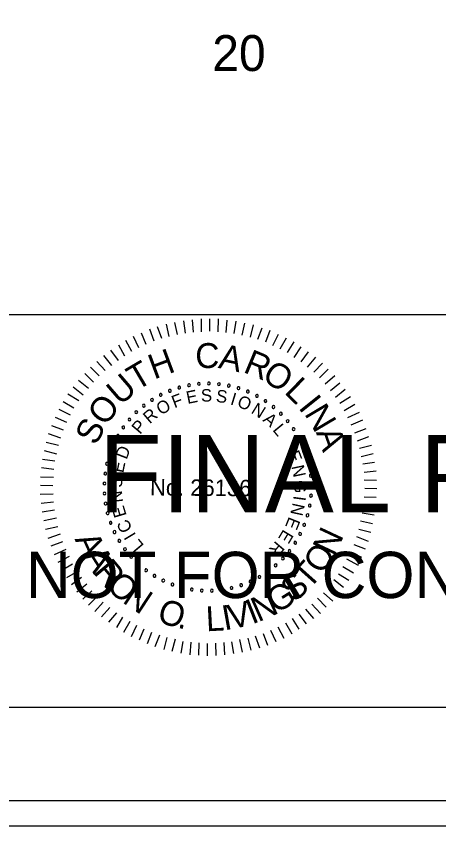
# Model space of a CAD drawing. Extents: x 967 to 1623, y 964 to 7064.
# Drawn here: x 1170.47 to 1189.3, y 4603.72 to 4639.77 of the extents above; entities that cross this region are included whole.
import ezdxf

# ---------------------------------------------------------------- set-up
doc = ezdxf.new("R2010")
doc.units = 0
for name, color, linetype in [('RD_SHT_Bndy', 7, 'Continuous'), ('RD_SHT_IplotShp', 7, 'Continuous'), ('RD_SHT_Misc1', 7, 'Continuous'), ('RD_SHT_Misc2', 7, 'Continuous'), ('RD_SHT_TX', 7, 'Continuous'), ('RD_Sketch1', 7, 'Continuous')]:
    doc.layers.add(name, color=color, linetype=linetype)

msp = doc.modelspace()

# ---------------------------------------------------------------- linework, layer by layer
at = {"layer": 'RD_SHT_Bndy'}
for p, q in [((996.114, 4626.486), (1323.886, 4626.486)), ((1323.886, 4608.983), (996.114, 4608.983))]:
    msp.add_line(p, q, dxfattribs=at)
at = {"layer": 'RD_SHT_IplotShp'}
for points in [[(967.409, 4603.72), (1326.285, 4603.72), (1326.285, 4823.72), (967.409, 4823.72)], [(988.525, 4604.84), (1326.285, 4604.84), (1326.285, 4822.6), (988.525, 4822.6)]]:
    msp.add_lwpolyline(points, close=True, dxfattribs=at)
at = {"layer": 'RD_SHT_Misc1'}
for p, q in [((1177.287, 4625.508), (1177.169, 4626.054)), ((1177.657, 4625.597), (1177.53, 4626.128)), ((1178.01, 4625.663), (1177.93, 4626.209)), ((1178.364, 4625.699), (1178.33, 4626.244)), ((1178.717, 4625.719), (1178.722, 4626.295)), ((1179.093, 4625.739), (1179.098, 4626.292)), ((1179.469, 4625.713), (1179.489, 4626.288)), ((1179.829, 4625.687), (1179.872, 4626.231)), ((1180.174, 4625.646), (1180.271, 4626.19)), ((1180.535, 4625.573), (1180.662, 4626.102)), ((1180.902, 4625.478), (1181.045, 4626.022)), ((1176.264, 4625.156), (1176.053, 4625.657)), ((1176.61, 4625.306), (1176.423, 4625.83)), ((1176.964, 4625.419), (1176.769, 4625.935)), ((1181.231, 4625.384), (1181.428, 4625.896)), ((1181.584, 4625.265), (1181.78, 4625.786)), ((1181.905, 4625.109), (1182.154, 4625.606)), ((1175.624, 4624.846), (1175.352, 4625.332)), ((1175.933, 4625.005), (1175.699, 4625.506)), ((1182.226, 4624.953), (1182.506, 4625.45)), ((1182.562, 4624.789), (1182.85, 4625.27)), ((1175.03, 4624.445), (1174.681, 4624.9)), ((1175.308, 4624.634), (1175.036, 4625.12)), ((1182.86, 4624.572), (1183.163, 4625.053)), ((1174.729, 4624.217), (1174.372, 4624.665)), ((1183.158, 4624.378), (1183.484, 4624.828)), ((1183.447, 4624.145), (1183.811, 4624.587)), ((1174.435, 4623.997), (1174.062, 4624.399)), ((1183.729, 4623.92), (1184.116, 4624.316)), ((1173.909, 4623.479), (1173.52, 4623.858)), ((1174.172, 4623.753), (1173.776, 4624.148)), ((1183.98, 4623.672), (1184.368, 4624.061)), ((1173.684, 4623.197), (1173.242, 4623.546)), ((1184.232, 4623.394), (1184.657, 4623.767)), ((1184.475, 4623.108), (1184.892, 4623.45)), ((1173.451, 4622.9), (1173.009, 4623.256)), ((1184.687, 4622.807), (1185.128, 4623.156)), ((1173.257, 4622.64), (1172.776, 4622.936)), ((1184.885, 4622.544), (1185.355, 4622.832)), ((1173.039, 4622.312), (1172.559, 4622.6)), ((1185.081, 4622.213), (1185.56, 4622.493)), ((1172.883, 4622.006), (1172.379, 4622.256)), ((1185.24, 4621.904), (1185.756, 4622.145)), ((1172.727, 4621.677), (1172.215, 4621.904)), ((1185.399, 4621.573), (1185.907, 4621.791)), ((1172.571, 4621.333), (1172.051, 4621.53)), ((1185.549, 4621.226), (1186.057, 4621.414)), ((1172.461, 4620.974), (1171.91, 4621.178)), ((1185.669, 4620.865), (1186.185, 4621.06)), ((1172.351, 4620.652), (1171.807, 4620.787)), ((1185.759, 4620.541), (1186.297, 4620.667)), ((1172.286, 4620.276), (1171.727, 4620.419)), ((1185.832, 4620.165), (1186.371, 4620.298)), ((1172.191, 4619.955), (1171.647, 4620.029)), ((1185.906, 4619.842), (1186.436, 4619.906)), ((1172.15, 4619.587), (1171.598, 4619.653)), ((1185.964, 4619.473), (1186.51, 4619.53)), ((1172.124, 4619.234), (1171.548, 4619.239)), ((1185.977, 4619.12), (1186.514, 4619.115)), ((1172.105, 4618.866), (1171.545, 4618.871)), ((1185.997, 4618.751), (1186.542, 4618.747)), ((1172.118, 4618.482), (1171.542, 4618.471)), ((1172.138, 4618.136), (1171.585, 4618.072)), ((1185.971, 4618.368), (1186.508, 4618.348)), ((1172.173, 4617.768), (1171.627, 4617.688)), ((1185.952, 4618.022), (1186.497, 4617.949)), ((1172.262, 4617.414), (1171.701, 4617.296)), ((1185.888, 4617.655), (1186.417, 4617.566)), ((1172.321, 4617.037), (1171.774, 4616.911)), ((1185.808, 4617.302), (1186.345, 4617.175)), ((1172.425, 4616.707), (1171.871, 4616.519)), ((1185.634, 4616.597), (1186.146, 4616.401)), ((1185.729, 4616.926), (1186.265, 4616.792)), ((1172.53, 4616.36), (1172.007, 4616.173)), ((1185.508, 4616.253), (1186.013, 4616.057)), ((1172.681, 4616.029), (1172.165, 4615.788)), ((1185.352, 4615.924), (1185.857, 4615.675)), ((1172.831, 4615.705), (1172.323, 4615.441)), ((1185.188, 4615.603), (1185.7, 4615.33)), ((1172.982, 4615.374), (1172.497, 4615.094)), ((1185.024, 4615.274), (1185.498, 4614.987)), ((1173.194, 4615.042), (1172.709, 4614.762)), ((1184.822, 4614.946), (1185.288, 4614.658)), ((1173.384, 4614.78), (1172.936, 4614.453)), ((1173.612, 4614.478), (1173.164, 4614.129)), ((1184.62, 4614.687), (1185.055, 4614.353)), ((1173.832, 4614.177), (1173.437, 4613.812)), ((1184.155, 4614.092), (1184.574, 4613.72)), ((1184.403, 4614.389), (1184.814, 4614.033)), ((1174.091, 4613.945), (1173.689, 4613.541)), ((1183.899, 4613.864), (1184.28, 4613.454)), ((1174.35, 4613.674), (1173.97, 4613.263)), ((1174.64, 4613.442), (1174.275, 4613.022)), ((1183.358, 4613.37), (1183.715, 4612.944)), ((1183.644, 4613.597), (1184.024, 4613.18)), ((1174.937, 4613.209), (1174.58, 4612.782)), ((1175.212, 4613.014), (1174.932, 4612.549)), ((1183.065, 4613.141), (1183.384, 4612.709)), ((1175.525, 4612.812), (1175.245, 4612.331)), ((1175.83, 4612.633), (1175.588, 4612.136)), ((1182.463, 4612.755), (1182.743, 4612.269)), ((1182.764, 4612.952), (1183.059, 4612.482)), ((1176.159, 4612.477), (1175.94, 4611.98)), ((1176.503, 4612.321), (1176.307, 4611.816)), ((1181.476, 4612.28), (1181.664, 4611.771)), ((1181.8, 4612.431), (1182.041, 4611.93)), ((1182.124, 4612.581), (1182.396, 4612.08)), ((1176.855, 4612.211), (1176.651, 4611.69)), ((1177.177, 4612.1), (1177.05, 4611.572)), ((1177.545, 4612.036), (1177.409, 4611.484)), ((1177.897, 4611.933), (1177.808, 4611.412)), ((1180.061, 4611.915), (1180.149, 4611.393)), ((1180.423, 4612.012), (1180.541, 4611.458)), ((1180.791, 4612.07), (1180.926, 4611.54)), ((1181.122, 4612.175), (1181.31, 4611.652)), ((1178.25, 4611.892), (1178.207, 4611.34)), ((1178.603, 4611.866), (1178.598, 4611.313)), ((1178.978, 4611.84), (1178.974, 4611.295)), ((1179.355, 4611.86), (1179.365, 4611.307)), ((1179.715, 4611.88), (1179.749, 4611.327))]:
    msp.add_line(p, q, dxfattribs=at)
for centre, start, end in [((1178.609, 4623.397), 5.0653, 185.0653), ((1179.055, 4623.414), 359.5268, 179.5268), ((1179.5, 4623.388), 353.9884, 173.9884), ((1177.312, 4623.091), 21.6807, 201.6807), ((1177.312, 4623.091), 201.6807, 21.6807), ((1177.734, 4623.235), 16.1422, 196.1422), ((1177.734, 4623.235), 196.1422, 16.1422), ((1178.168, 4623.337), 10.6038, 190.6038), ((1178.168, 4623.337), 190.6038, 10.6038), ((1178.609, 4623.397), 185.0653, 5.0653), ((1179.055, 4623.414), 179.5268, 359.5268), ((1179.5, 4623.388), 173.9884, 353.9884), ((1179.94, 4623.319), 168.4499, 348.4499), ((1179.94, 4623.319), 348.4499, 168.4499), ((1180.372, 4623.208), 162.9114, 342.9114), ((1180.372, 4623.208), 342.9114, 162.9114), ((1180.79, 4623.056), 157.373, 337.373), ((1180.79, 4623.056), 337.373, 157.373), ((1176.52, 4622.686), 32.7576, 212.7576), ((1176.52, 4622.686), 212.7576, 32.7576), ((1176.906, 4622.908), 27.2191, 207.2191), ((1176.906, 4622.908), 207.2191, 27.2191), ((1181.193, 4622.864), 151.8345, 331.8345), ((1181.193, 4622.864), 331.8345, 151.8345), ((1176.156, 4622.428), 38.2961, 218.2961), ((1176.156, 4622.428), 218.2961, 38.2961), ((1181.574, 4622.634), 146.2961, 326.2961), ((1181.574, 4622.634), 326.2961, 146.2961), ((1181.932, 4622.368), 140.7576, 320.7576), ((1181.932, 4622.368), 320.7576, 140.7576), ((1175.82, 4622.135), 43.8345, 223.8345), ((1175.82, 4622.135), 223.8345, 43.8345), ((1182.263, 4622.069), 135.2191, 315.2191), ((1182.263, 4622.069), 315.2191, 135.2191), ((1175.513, 4621.812), 49.373, 229.373), ((1175.513, 4621.812), 229.373, 49.373), ((1182.563, 4621.74), 129.6807, 309.6807), ((1182.563, 4621.74), 309.6807, 129.6807), ((1175.239, 4621.461), 54.9114, 234.9114), ((1175.239, 4621.461), 234.9114, 54.9114), ((1182.83, 4621.383), 124.1422, 304.1422), ((1182.83, 4621.383), 304.1422, 124.1422), ((1175, 4621.085), 60.4499, 240.4499), ((1175, 4621.085), 240.4499, 60.4499), ((1183.061, 4621.002), 118.6038, 298.6038), ((1183.061, 4621.002), 298.6038, 118.6038), ((1174.798, 4620.687), 65.9884, 245.9884), ((1174.798, 4620.687), 245.9884, 65.9884), ((1183.255, 4620.601), 113.0653, 293.0653), ((1183.255, 4620.601), 293.0653, 113.0653), ((1174.636, 4620.272), 71.5268, 251.5268), ((1174.636, 4620.272), 251.5268, 71.5268), ((1183.408, 4620.182), 107.5268, 287.5268), ((1183.408, 4620.182), 287.5268, 107.5268), ((1174.514, 4619.843), 77.0653, 257.0653), ((1174.514, 4619.843), 257.0653, 77.0653), ((1183.521, 4619.751), 101.9884, 281.9884), ((1183.521, 4619.751), 281.9884, 101.9884), ((1174.435, 4619.405), 82.6038, 262.6038), ((1174.435, 4619.405), 262.6038, 82.6038), ((1183.592, 4619.311), 96.4499, 276.4499), ((1183.592, 4619.311), 276.4499, 96.4499), ((1174.398, 4618.961), 88.1422, 268.1422), ((1174.398, 4618.961), 268.1422, 88.1422), ((1183.619, 4618.866), 90.9114, 270.9114), ((1183.619, 4618.866), 270.9114, 90.9114), ((1174.404, 4618.515), 93.6807, 273.6807), ((1174.404, 4618.515), 273.6807, 93.6807), ((1183.604, 4618.421), 85.373, 265.373), ((1183.604, 4618.421), 265.373, 85.373), ((1174.453, 4618.072), 99.2191, 279.2191), ((1174.453, 4618.072), 279.2191, 99.2191), ((1183.546, 4617.979), 79.8345, 259.8345), ((1183.546, 4617.979), 259.8345, 79.8345), ((1174.545, 4617.636), 104.7576, 284.7576), ((1174.545, 4617.636), 284.7576, 104.7576), ((1183.445, 4617.545), 74.2961, 254.2961), ((1183.445, 4617.545), 254.2961, 74.2961), ((1174.678, 4617.211), 110.2961, 290.2961), ((1174.678, 4617.211), 290.2961, 110.2961), ((1183.303, 4617.122), 68.7576, 248.7576), ((1183.303, 4617.122), 248.7576, 68.7576), ((1174.852, 4616.8), 115.8345, 295.8345), ((1174.852, 4616.8), 295.8345, 115.8345), ((1183.121, 4616.716), 63.2191, 243.2191), ((1183.121, 4616.716), 243.2191, 63.2191), ((1175.065, 4616.409), 121.373, 301.373), ((1175.065, 4616.409), 301.373, 121.373), ((1182.9, 4616.328), 57.6807, 237.6807), ((1182.9, 4616.328), 237.6807, 57.6807), ((1175.314, 4616.039), 126.9114, 306.9114), ((1175.314, 4616.039), 306.9114, 126.9114), ((1182.643, 4615.964), 52.1422, 232.1422), ((1182.643, 4615.964), 232.1422, 52.1422), ((1175.598, 4615.696), 132.4499, 312.4499), ((1175.598, 4615.696), 312.4499, 132.4499), ((1182.353, 4615.627), 46.6038, 226.6038), ((1182.353, 4615.627), 226.6038, 46.6038), ((1175.914, 4615.381), 137.9884, 317.9884), ((1175.914, 4615.381), 317.9884, 137.9884), ((1176.258, 4615.099), 323.5268, 143.5268), ((1182.03, 4615.319), 41.0653, 221.0653), ((1182.03, 4615.319), 221.0653, 41.0653), ((1176.258, 4615.099), 143.5268, 323.5268), ((1176.629, 4614.851), 149.0653, 329.0653), ((1176.629, 4614.851), 329.0653, 149.0653), ((1181.305, 4614.803), 29.9884, 209.9884), ((1181.305, 4614.803), 209.9884, 29.9884), ((1181.68, 4615.043), 35.5268, 215.5268), ((1181.68, 4615.043), 215.5268, 35.5268), ((1177.021, 4614.639), 154.6038, 334.6038), ((1177.021, 4614.639), 334.6038, 154.6038), ((1177.432, 4614.467), 160.1422, 340.1422), ((1177.432, 4614.467), 340.1422, 160.1422), ((1180.494, 4614.436), 18.9114, 198.9114), ((1180.494, 4614.436), 198.9114, 18.9114), ((1180.908, 4614.6), 24.4499, 204.4499), ((1180.908, 4614.6), 204.4499, 24.4499), ((1177.858, 4614.335), 165.6807, 345.6807), ((1177.858, 4614.335), 345.6807, 165.6807), ((1178.294, 4614.245), 351.2191, 171.2191), ((1178.294, 4614.245), 171.2191, 351.2191), ((1178.737, 4614.198), 356.7576, 176.7576), ((1178.737, 4614.198), 176.7576, 356.7576), ((1179.183, 4614.193), 2.2961, 182.2961), ((1179.183, 4614.193), 182.2961, 2.2961), ((1179.627, 4614.232), 7.8345, 187.8345), ((1179.627, 4614.232), 187.8345, 7.8345), ((1180.065, 4614.313), 13.373, 193.373), ((1180.065, 4614.313), 193.373, 13.373)]:
    msp.add_arc(centre, 0.0627, start, end, dxfattribs=at)
at = {"layer": 'RD_Sketch1'}
msp.add_lwpolyline([(967.409, 4603.72), (1326.285, 4603.72), (1326.285, 4823.72), (967.409, 4823.72)], close=True, dxfattribs=at)

# ---------------------------------------------------------------- texts
at = {"layer": 'RD_SHT_Misc1'}
for s, height, rotation, p in [('H', 1.11, 20.3637, (1176.614, 4623.587)), ('C', 1.11, 359.5482, (1178.442, 4624.108)), ('A', 1.11, 348.1981, (1179.439, 4624.115)), ('R', 1.11, 337.4344, (1180.541, 4623.937)), ('T', 1.11, 30.4992, (1175.828, 4623.072)), ('O', 1.108, 326.5869, (1181.366, 4623.609)), ('U', 1.11, 40.8022, (1175.102, 4622.403)), ('L', 1.11, 315.9488, (1182.373, 4623.003)), ('E', 0.557, 11.4103, (1178.103, 4622.503)), ('S', 0.557, 2.208, (1178.709, 4622.601)), ('S', 0.557, 352.6608, (1179.346, 4622.599)), ('O', 1.11, 52.0267, (1174.435, 4621.474)), ('F', 0.557, 20.6127, (1177.52, 4622.309)), ('I', 0.557, 343.1136, (1179.975, 4622.491)), ('O', 0.557, 338.4392, (1180.274, 4622.401)), ('I', 1.11, 308.6613, (1183.011, 4622.338)), ('O', 0.557, 30.8477, (1176.917, 4621.987)), ('N', 0.557, 328.2042, (1180.896, 4622.12)), ('N', 1.11, 300.7037, (1183.285, 4622.075)), ('R', 0.557, 40.3949, (1176.415, 4621.594)), ('A', 0.557, 318.657, (1181.424, 4621.762)), ('S', 1.108, 63.2511, (1174.029, 4620.619)), ('P', 0.557, 49.9421, (1175.985, 4621.124)), ('L', 0.557, 309.4546, (1181.869, 4621.339)), ('A', 1.11, 289.4792, (1183.814, 4621.243)), ('D', 0.557, 69.0364, (1175.386, 4620.003)), ('E', 0.557, 291.049, (1182.53, 4620.307)), ('E', 0.557, 78.2388, (1175.238, 4619.407)), ('N', 0.557, 281.8466, (1182.728, 4619.726)), ('S', 0.557, 87.786, (1175.187, 4618.772)), ('No. 26136', 0.7311, 359.5268, (1176.429, 4618.43)), ('G', 0.557, 272.2995, (1182.833, 4619.097)), ('N', 0.557, 97.3332, (1175.242, 4618.137)), ('N', 0.557, 257.7339, (1182.789, 4618.127)), ('I', 0.557, 262.4084, (1182.83, 4618.437)), ('E', 0.557, 106.5355, (1175.394, 4617.541)), ('C', 0.557, 116.4266, (1175.661, 4616.938)), ('E', 0.557, 248.1867, (1182.628, 4617.511)), ('N', 1.105, 64.8922, (1184.632, 4615.684)), ('I', 0.557, 121.1011, (1175.823, 4616.67)), ('E', 0.557, 238.9844, (1182.378, 4616.949)), ('A', 1.105, 294.7297, (1173.062, 4616.486)), ('L', 0.557, 129.9595, (1176.187, 4616.204)), ('R', 0.557, 229.782, (1182.041, 4616.435)), ('A', 1.105, 302.2892, (1173.414, 4615.72)), ('O', 1.105, 56.2059, (1184.102, 4614.874)), ('R', 1.105, 309.8487, (1173.865, 4615.007)), ('T', 1.105, 48.2685, (1183.515, 4614.211)), ('O', 1.105, 317.7861, (1174.434, 4614.33)), ('S', 1.105, 40.3311, (1182.842, 4613.636)), ('N', 1.105, 326.4725, (1175.158, 4613.686)), ('G', 1.105, 32.0198, (1182.059, 4613.14)), ('N', 1.105, 24.0824, (1181.252, 4612.776)), ('O', 1.105, 342.3472, (1176.697, 4612.82)), ('V', 1.105, 12.7741, (1180.033, 4612.457)), ('I', 1.105, 21.4605, (1180.976, 4612.681)), ('L', 1.105, 2.9677, (1178.943, 4612.379)), ('I', 1.105, 10.1523, (1179.743, 4612.418)), ('.', 1.105, 351.0336, (1177.623, 4612.536))]:
    msp.add_text(s, height=height, rotation=rotation, dxfattribs=at).set_placement(p)
at = {"layer": 'RD_SHT_Misc2'}
for s, height, p in [('FINAL PLANS', 3.4375, (1174.145, 4617.685)), ('NOT FOR CONSTRUCTION', 2.0625, (1170.901, 4613.86))]:
    msp.add_text(s, height=height, dxfattribs=at).set_placement(p)
at = {"layer": 'RD_SHT_TX'}
msp.add_text('20', height=1.6, dxfattribs=at).set_placement((1179.203, 4637.329))

doc.saveas('drawing.dxf')
